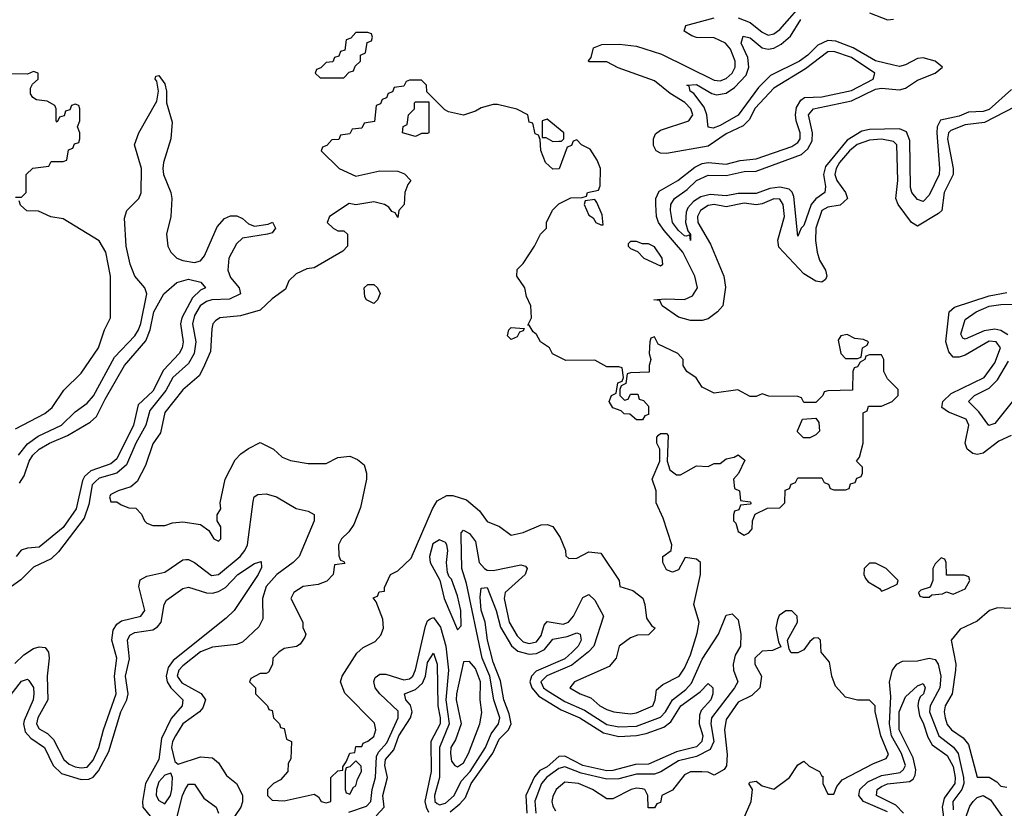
# Model space of a CAD drawing. Header units: inches. Extents: x 2710751 to 2829008, y 857003 to 965602.
# Tile 273 of 320: x 2781604 to 2784901, y 882427 to 885069. Entities that reach past the tile are written whole.
import ezdxf

# ---------------------------------------------------------------- set-up
doc = ezdxf.new("R2010")
doc.units = ezdxf.units.IN
doc.header["$MEASUREMENT"] = 0
doc.layers.add('C7888', color=7, linetype='Continuous')

msp = doc.modelspace()

# ---------------------------------------------------------------- linework, layer by layer
at = {"layer": 'C7888', "color": 2}
for points, elevation in [([(2784010, 885075.5), (2784050, 885059.6), (2784090, 885026.7), (2784110, 885016.9), (2784130, 885021.8), (2784150, 885036.5), (2784240.3, 885139.7)], 6), ([(2784450, 885092.1), (2784510, 885068.9), (2784530, 885070.2)], 2), ([(2784936.6, 884776.6), (2784835.2, 884724.8), (2784770, 884716.2), (2784722.3, 884697.7), (2784714.6, 884690), (2784711.4, 884670), (2784730.3, 884570), (2784730.3, 884550), (2784700.2, 884490), (2784691.8, 884430), (2784680.8, 884419.2), (2784610, 884377), (2784590, 884389.4), (2784545.6, 884450), (2784538.3, 884470), (2784545.1, 884530), (2784541.1, 884650), (2784530, 884661.1), (2784490, 884668.6), (2784450, 884665.3), (2784409, 884651), (2784383.2, 884630), (2784349.6, 884590.4), (2784338.2, 884570), (2784333.6, 884550), (2784340.2, 884530), (2784368.9, 884490), (2784375.8, 884470), (2784352.1, 884447.9), (2784310, 884440.4), (2784290.2, 884429.8), (2784270.3, 884370.3), (2784269.2, 884329.2), (2784274.6, 884290), (2784282.7, 884262.8), (2784302, 884230), (2784306.8, 884210), (2784302, 884198), (2784290.4, 884189.6), (2784270, 884192.7), (2784230, 884218), (2784146.4, 884306.4), (2784142.6, 884330), (2784165.3, 884410), (2784161, 884450), (2784150, 884467.6), (2784130, 884468.4), (2784090, 884451.6), (2784070, 884448.7), (2784030, 884453.8), (2783970, 884442.2), (2783930, 884449.8), (2783910, 884446.6), (2783884.4, 884430), (2783873.6, 884410), (2783875.5, 884390), (2783917.3, 884317.3), (2783962, 884210), (2783967.5, 884172.5), (2783958.8, 884110), (2783941, 884090), (2783910, 884067), (2783890, 884060.7), (2783850, 884061.6), (2783810, 884072.3), (2783755.3, 884110), (2783748, 884128), (2783728, 884130), (2783766, 884134), (2783830, 884131.8), (2783856.8, 884143.2), (2783873.7, 884170), (2783865.1, 884210), (2783824.5, 884290), (2783762.1, 884362.1), (2783743.5, 884390), (2783736.4, 884410), (2783734.2, 884450), (2783734.8, 884470), (2783745.2, 884494.8), (2783807.6, 884530), (2783865.4, 884574.6), (2783890, 884586.9), (2783910, 884590.3), (2783970, 884584.7), (2784016.7, 884596.7), (2784070, 884602.8), (2784190, 884644.2), (2784210, 884658), (2784218.2, 884670), (2784218.2, 884690), (2784203.9, 884730), (2784201.5, 884750), (2784205.3, 884774.7), (2784220.4, 884799.6), (2784231.8, 884808.2), (2784290, 884810.2), (2784390, 884832.2), (2784461.6, 884870), (2784467.3, 884890), (2784390, 884942), (2784330, 884962), (2784310, 884961.6), (2784235.8, 884904.2), (2784130, 884839.8), (2784067.3, 884772.7), (2784047.1, 884732.9), (2784026.4, 884713.6), (2783970, 884686.4), (2783910, 884645.4), (2783770, 884621.1), (2783750, 884621.3), (2783735.1, 884630), (2783727, 884647), (2783726, 884670), (2783733.1, 884686.9), (2783750, 884698.4), (2783844.5, 884730), (2783857.7, 884750), (2783852, 884770), (2783831.1, 884791.1), (2783781.9, 884821.9), (2783730, 884863.9), (2783607.7, 884907.7), (2783570, 884927.3), (2783510, 884928), (2783509, 884931), (2783518, 884942), (2783525.2, 884974.8), (2783553.6, 884986.4), (2783613, 884987), (2783670, 884980.3), (2783753.1, 884953.1), (2783930, 884866.9), (2783950, 884863.6), (2783970, 884871.7), (2783989.7, 884890), (2783999.8, 884910), (2784000.4, 884930), (2783984.8, 884970), (2783967.6, 884990), (2783930, 885008.4), (2783870, 885009.7), (2783855.1, 885015.1), (2783829.2, 885030), (2783835.3, 885050), (2783930, 885075.6)], 6), ([(2784925.1, 884834.9), (2784850, 884767.8), (2784830, 884761.4), (2784781.2, 884758.8), (2784750, 884745.8), (2784687.7, 884732.3), (2784676.5, 884710), (2784675, 884690), (2784684.6, 884570), (2784682.6, 884550), (2784650, 884481.2), (2784630, 884459.5), (2784610, 884467), (2784591.8, 884490), (2784586.7, 884506.7), (2784584.4, 884664.4), (2784573.7, 884693.7), (2784550, 884703.1), (2784450, 884701.2), (2784424.6, 884695.4), (2784375.2, 884664.8), (2784302.5, 884577.5), (2784295.5, 884550), (2784302.6, 884510), (2784300.5, 884490), (2784270, 884468.2), (2784254.3, 884450), (2784230, 884379), (2784221, 884370), (2784210, 884344), (2784196.8, 884476.8), (2784190.9, 884490.9), (2784180.6, 884500.6), (2784150, 884507.9), (2784116.4, 884503.6), (2784070, 884486.6), (2784010, 884486.2), (2783970, 884478.7), (2783916.7, 884483.3), (2783884.9, 884475), (2783860.2, 884459.8), (2783841.6, 884438.4), (2783835.8, 884424.2), (2783834, 884390), (2783841.3, 884361.3), (2783850.4, 884349.6), (2783850.6, 884329.4), (2783848.4, 884348.4), (2783836.8, 884343.2), (2783830, 884345.1), (2783810, 884362.9), (2783789.8, 884390), (2783783, 884430), (2783784.7, 884450), (2783797, 884470), (2783839.8, 884500.2), (2783870, 884530.3), (2783910, 884548.5), (2783970, 884547.4), (2784030, 884560.2), (2784070, 884561.5), (2784222.4, 884617.6), (2784243.7, 884636.3), (2784257.4, 884662.6), (2784259.2, 884690), (2784245.7, 884750), (2784262.7, 884770), (2784390, 884797.2), (2784470, 884836.3), (2784490, 884839.7), (2784550, 884834.2), (2784570, 884839.6), (2784610, 884866.3), (2784669.2, 884890), (2784694, 884910), (2784669.2, 884930), (2784630, 884941.1), (2784610, 884938.9), (2784570, 884917.3), (2784550, 884912.3), (2784530, 884916.8), (2784470, 884931.1), (2784395, 884975), (2784337, 884997), (2784310, 884999.8), (2784276.6, 884983.4), (2784243.1, 884950), (2784215.3, 884930), (2784118.5, 884881.5), (2784078, 884842), (2784010, 884748.6), (2783950, 884714.3), (2783926, 884706), (2783910, 884709.2), (2783905.1, 884750), (2783896.1, 884776.1), (2783862, 884822), (2783849.6, 884830), (2783846.3, 884846.3), (2783838, 884850), (2783870, 884851.6), (2783921.6, 884821.6), (2783937.4, 884817.4), (2783970, 884822.6), (2783997.8, 884842.2), (2784037.2, 884882.8), (2784046, 884910), (2784042, 884942), (2784020.5, 884990), (2784026.6, 885013.4), (2784050, 885008.2), (2784090, 884974.9), (2784110, 884970.3), (2784130, 884973.1), (2784153.5, 884986.5), (2784185.8, 885014.2), (2784219.8, 885070)], 2), ([(2781590, 884474), (2781610, 884474), (2781626, 884490), (2781626, 884550), (2781648, 884572), (2781702, 884578), (2781710, 884594), (2781750, 884594), (2781762, 884598), (2781767.3, 884632.7), (2781782, 884638), (2781787.3, 884652.7), (2781802, 884658), (2781806, 884670), (2781806, 884690), (2781798, 884710), (2781806, 884730), (2781806, 884770), (2781802, 884782), (2781790, 884786), (2781778, 884782), (2781772.7, 884767.3), (2781758, 884762), (2781752.7, 884747.3), (2781738, 884742), (2781730, 884726), (2781726, 884730), (2781726, 884770), (2781722, 884782), (2781696.4, 884796.4), (2781660.4, 884800.4), (2781648, 884808), (2781640.4, 884820.4), (2781640.4, 884839.6), (2781647.3, 884852.7), (2781666, 884870), (2781666, 884890), (2781650, 884895.3), (2781630, 884886), (2781530, 884888)], 10), ([(2781599.8, 883610), (2781630, 883647.8), (2781666.4, 883673.6), (2781744.2, 883710), (2781790, 883755.3), (2781830, 883783.7), (2781851.2, 883808.8), (2781921.3, 883938.7), (2781989.7, 884010), (2782002, 884030), (2782010, 884050.8), (2782029.7, 884150), (2782022.9, 884170), (2781989.8, 884209.8), (2781974, 884250), (2781961.1, 884310), (2781955.5, 884404.5), (2781962.7, 884430), (2782002.7, 884470), (2782011.4, 884488.6), (2782011.6, 884570), (2781989.2, 884650), (2782003.7, 884690), (2782063.7, 884796.3), (2782069.3, 884830), (2782063.1, 884863.1), (2782058, 884870), (2782060.4, 884879.6), (2782070, 884882), (2782090, 884854), (2782096, 884830), (2782096, 884790), (2782114.4, 884725.6), (2782110.7, 884670), (2782086, 884590), (2782083.8, 884570), (2782086, 884550), (2782110.3, 884490.3), (2782114, 884470), (2782110.4, 884410), (2782096.4, 884350), (2782100.4, 884310), (2782110.5, 884290), (2782130, 884270.5), (2782150, 884262.4), (2782190, 884255.3), (2782210, 884260.5), (2782222.6, 884277.4), (2782265, 884375), (2782290, 884402.6), (2782310, 884411.8), (2782331.5, 884411.6), (2782350, 884402.4), (2782370, 884384.9), (2782390, 884377.1), (2782436.5, 884383.5), (2782450.6, 884390.6), (2782461, 884370), (2782450, 884355.3), (2782434, 884350), (2782350, 884336.9), (2782330, 884317.6), (2782304.7, 884270), (2782301.5, 884230), (2782310, 884205.5), (2782339.1, 884170), (2782344, 884150), (2782307.3, 884132.7), (2782247.3, 884130), (2782230, 884124.8), (2782208.2, 884110), (2782190, 884078.4), (2782182.6, 884050), (2782194, 883990), (2782188.2, 883950), (2782170, 883917.4), (2782117.3, 883870), (2782093.1, 883826.9), (2782040.1, 883759.9), (2782026.4, 883710), (2781992.9, 883650), (2781962.1, 883577.9), (2781930.1, 883549.9), (2781870, 883532.3), (2781857.9, 883522.1), (2781847.5, 883510), (2781835.8, 883444.2), (2781820.7, 883399.3), (2781734.1, 883285.9), (2781710, 883263), (2781650, 883235.1), (2781608.1, 883191.9), (2781577.1, 883170)], 6), ([(2781590, 883698), (2781688, 883750), (2781713.2, 883770), (2781752.3, 883827.7), (2781810, 883884.7), (2781868.7, 883970), (2781888, 884030), (2781908, 884070), (2781908.7, 884210), (2781892.7, 884290), (2781870, 884328), (2781750, 884402), (2781708.4, 884408.4), (2781667.3, 884427.3), (2781628.4, 884428.4), (2781607.3, 884447.3), (2781602, 884462)], 10), ([(2781604.1, 883515.9), (2781619.1, 883540.9), (2781635.8, 883590), (2781648.3, 883610), (2781669.7, 883630), (2781704.5, 883650), (2781764.7, 883675.3), (2781839.8, 883720.3), (2781861, 883739), (2781890, 883798), (2781955.1, 883910), (2782026.6, 883993.4), (2782041.4, 884030), (2782053.7, 884090), (2782086.9, 884150), (2782130, 884188.4), (2782170, 884199.5), (2782211.3, 884190), (2782226, 884170), (2782210, 884162.9), (2782182.7, 884137.3), (2782147.4, 884070), (2782142.3, 884050), (2782151.5, 883990), (2782148.5, 883970), (2782138.7, 883950), (2782085.8, 883894.2), (2782050, 883824.7), (2782001.5, 883778.5), (2781985.3, 883710), (2781930, 883598), (2781910, 883580.4), (2781842.7, 883557.3), (2781821.4, 883538.6), (2781814.5, 883525.5), (2781793.4, 883430), (2781750, 883367.1), (2781670, 883301.3), (2781630, 883298.7), (2781608.9, 883291.1), (2781592.4, 883270)], 2), ([(2784923.7, 883676.3), (2784883.4, 883656.6), (2784830, 883616.2), (2784810, 883611.8), (2784795.3, 883615.3), (2784777, 883630), (2784769.7, 883650), (2784782.6, 883710), (2784773, 883730), (2784714.1, 883754.1), (2784691.8, 883770), (2784695.1, 883790), (2784723.1, 883816.9), (2784834.3, 883870), (2784870, 883919.3), (2784888, 883970), (2784874, 883990), (2784850, 883991.8), (2784770, 883945.4), (2784750, 883937.7), (2784730, 883938.7), (2784715.8, 883955.8), (2784705.6, 883990), (2784716.9, 884090), (2784734.2, 884105.8), (2784850, 884143.8), (2784910, 884154.9)], 6), ([(2784913.3, 884013.3), (2784890, 884027.7), (2784870, 884032.4), (2784834, 884026), (2784770, 883998.4), (2784762, 884002), (2784755.5, 884015.5), (2784770, 884064.9), (2784807, 884090), (2784850, 884108.9), (2784890, 884115), (2784944.2, 884115.8)], 2), ([(2785008.9, 883890), (2784870, 883716), (2784849.7, 883709.7), (2784815.5, 883755.5), (2784780.9, 883790), (2784801.2, 883810), (2784850, 883834), (2784877.9, 883862.1), (2784914.7, 883925.3)], 2), ([(2781588.2, 882911.8), (2781618.6, 882941.4), (2781650, 882962), (2781670, 882967.7), (2781690, 882966), (2781700.7, 882950), (2781703, 882930), (2781696.5, 882870), (2781698.9, 882790), (2781665.2, 882730), (2781661.1, 882710), (2781670, 882693.4), (2781697.5, 882677.5), (2781717.5, 882657.5), (2781752.2, 882590), (2781770, 882574.9), (2781790, 882566.2), (2781810, 882561.8), (2781830, 882564.4), (2781850, 882588.5), (2781869.8, 882630), (2781884.5, 882690), (2781927.3, 882810), (2781921.2, 882870), (2781929.7, 882930), (2781912.6, 882990), (2781916.8, 883023.2), (2781930, 883043.8), (2781944.8, 883055.2), (2782009.6, 883070.4), (2782023.7, 883090), (2782003.6, 883170), (2782008.1, 883191.9), (2782030, 883204.9), (2782090, 883218.4), (2782150, 883259.1), (2782160.1, 883259.9), (2782170, 883260.5), (2782190, 883250.4), (2782246.4, 883206.4), (2782270, 883210.4), (2782342, 883270), (2782358.3, 883290), (2782367.1, 883310), (2782385.6, 883454.4), (2782389.6, 883470.4), (2782402, 883478), (2782430, 883480.5), (2782464.7, 883470), (2782530, 883430.8), (2782570, 883422.8), (2782590.8, 883410.8), (2782590.7, 883390), (2782540.4, 883270), (2782520.5, 883250), (2782464.9, 883210), (2782430, 883169.4), (2782417.4, 883130), (2782418, 883062), (2782405.1, 883034.9), (2782350, 882982.9), (2782330, 882975.6), (2782250, 882966.9), (2782210, 882950.8), (2782150, 882903.9), (2782137.6, 882890), (2782131.5, 882870), (2782147, 882847.1), (2782211.4, 882811.4), (2782226, 882790), (2782217.1, 882762.9), (2782206, 882750), (2782150, 882709.6), (2782126, 882670), (2782116.1, 882650), (2782112.7, 882630), (2782123.7, 882583.7), (2782134.8, 882574.8), (2782210, 882599.5), (2782250, 882595.5), (2782270, 882578.8), (2782297.1, 882537.1), (2782330.5, 882510), (2782350.2, 882470.3), (2782350, 882448.7), (2782344.9, 882430), (2782290, 882349.6)], 6), ([(2782706.7, 882413.3), (2782765.7, 882434.3), (2782780.3, 882450), (2782784.4, 882490), (2782795.9, 882530), (2782799.2, 882600.8), (2782805.6, 882614.4), (2782833.5, 882646.5), (2782871.8, 882730), (2782872.1, 882752.1), (2782809.7, 882810), (2782794.3, 882830), (2782790, 882851.3), (2782795.1, 882864.9), (2782810, 882876.4), (2782830, 882876.5), (2782890, 882857.3), (2782910, 882860.3), (2782921.1, 882870), (2782929.8, 882890.2), (2782962.9, 883037.1), (2782970, 883054.8), (2782978.4, 883061.6), (2782990, 883066), (2783013.1, 883033.1), (2783031, 882970), (2783039.8, 882890), (2783031.6, 882790), (2783042.8, 882710), (2783010.1, 882630), (2783010.2, 882530), (2782992.8, 882470), (2782994.3, 882450), (2783002.5, 882442.5), (2783010, 882438.2), (2783030, 882444.1), (2783059.3, 882470), (2783082.1, 882517.9), (2783112.9, 882550), (2783163.5, 882630), (2783183.5, 882676.5), (2783207.4, 882710), (2783211.6, 882730), (2783191.4, 882790), (2783178.5, 882870), (2783152.8, 882930), (2783100.2, 883180.2), (2783085, 883230), (2783082, 883338), (2783082.7, 883350), (2783090, 883358.8), (2783110, 883347.3), (2783130, 883321), (2783143.1, 883250), (2783160.5, 883230), (2783170, 883224.9), (2783190, 883224), (2783282.5, 883242.5), (2783297.6, 883237.6), (2783304, 883230), (2783296.4, 883210), (2783230.3, 883150), (2783226.2, 883130), (2783243.8, 883050), (2783270, 883004.6), (2783290, 882984.1), (2783310, 882978.5), (2783335.1, 882984.9), (2783350, 883006), (2783360, 883040), (2783370, 883052.2), (2783423.7, 883043.7), (2783441.6, 883050), (2783458.7, 883070), (2783490, 883133), (2783510, 883143), (2783530, 883124), (2783559.3, 883070), (2783526.5, 882970), (2783509.4, 882950.6), (2783453.1, 882906.8), (2783369.1, 882870.9), (2783349.3, 882850), (2783357.7, 882830), (2783370, 882821.1), (2783430, 882784.6), (2783495.5, 882755.5), (2783570, 882707.8), (2783610, 882700.2), (2783670, 882702), (2783750, 882732.3), (2783766.8, 882750), (2783789.9, 882790.1), (2783834.7, 882825.3), (2783853.9, 882846.1), (2783890, 882926), (2783944.2, 883010), (2783970, 883074), (2783990, 883078), (2784010, 883058), (2784019.5, 883010), (2784017.4, 882970), (2784000.4, 882939.6), (2783993.4, 882910), (2783994, 882890), (2784008.5, 882850), (2783997.6, 882830), (2783920.2, 882730), (2783918.4, 882710), (2783928.4, 882650), (2783915.8, 882624.2), (2783870, 882599.8), (2783810, 882585.8), (2783750.8, 882549.2), (2783730, 882541.1), (2783670, 882541.4), (2783610, 882526), (2783570, 882524.7), (2783484, 882544), (2783430, 882565.5), (2783410, 882560.3), (2783369.1, 882530.9), (2783352, 882510), (2783328.9, 882451.1), (2783333.1, 882410)], 6), ([(2781556.4, 882783.6), (2781610, 882852.2), (2781630, 882859.3), (2781635.4, 882855.4), (2781650, 882831), (2781651.5, 882810), (2781648.9, 882790), (2781619.5, 882720.5), (2781617.2, 882710), (2781622.7, 882682.7), (2781641.7, 882661.7), (2781687.2, 882630), (2781716.9, 882570), (2781743.8, 882543.8), (2781810, 882523.2), (2781835.7, 882524.3), (2781850, 882531.5), (2781867.9, 882552.1), (2781902.6, 882617.4), (2781942.9, 882750), (2781963.1, 882790), (2781967.7, 882810), (2781958.2, 882870), (2781972.3, 882927.8), (2781965.7, 882990), (2781972.9, 883007.1), (2781990, 883015.6), (2782050, 883024.2), (2782065.3, 883034.7), (2782077.7, 883050), (2782088, 883110), (2782095.8, 883124.2), (2782150, 883163), (2782170, 883168.2), (2782230, 883148.9), (2782250, 883147.4), (2782270, 883152.9), (2782293.5, 883166.5), (2782334.5, 883210), (2782390, 883247.3), (2782413.2, 883253.2), (2782413.7, 883233.7), (2782402.4, 883210), (2782322, 883090), (2782295.8, 883064.2), (2782118.4, 882921.6), (2782101.2, 882898.8), (2782094.2, 882870), (2782098.5, 882850), (2782110.9, 882830.9), (2782150.3, 882790), (2782148.5, 882770), (2782112, 882727.9), (2782079.3, 882660.7), (2782070.2, 882590), (2782026, 882510), (2782015.2, 882450), (2782016.5, 882430), (2782040.7, 882400.7)], 2), ([(2783045.4, 882414.6), (2783078.5, 882441.5), (2783096.9, 882463.1), (2783116, 882510), (2783188.6, 882611.4), (2783210, 882658.7), (2783241.1, 882690), (2783249.8, 882710), (2783243.7, 882743.7), (2783225, 882790), (2783213.7, 882853.7), (2783190, 882916), (2783171.1, 882990), (2783163.1, 883050), (2783149.8, 883090.2), (2783146.2, 883133.8), (2783150, 883164.7), (2783170, 883166), (2783200.2, 883090), (2783214, 883034), (2783251.6, 882971.6), (2783272.7, 882952.7), (2783310, 882943.2), (2783334.3, 882945.7), (2783361.3, 882958.7), (2783390, 882993.4), (2783437.8, 883002.2), (2783470, 883014.4), (2783481, 883010), (2783484.4, 882990), (2783474.6, 882970), (2783454.3, 882950), (2783430, 882928), (2783333.6, 882886.4), (2783317.7, 882870), (2783313, 882850), (2783318.6, 882830), (2783342.6, 882802.6), (2783416.9, 882756.9), (2783479.5, 882730), (2783559.4, 882679.4), (2783610, 882667.8), (2783670, 882671), (2783702.3, 882677.7), (2783760.9, 882699.1), (2783784.1, 882715.9), (2783818, 882770), (2783883.3, 882816.7), (2783910, 882844.7), (2783924.7, 882830), (2783924.9, 882810), (2783918.4, 882790), (2783886.1, 882753.9), (2783881.1, 882738.9), (2783879.6, 882710), (2783891.2, 882670), (2783890, 882658), (2783888.7, 882650), (2783870, 882632.8), (2783803.8, 882616.2), (2783710, 882575.1), (2783666.2, 882573.8), (2783590, 882552.9), (2783570, 882552.8), (2783490, 882569.9), (2783430, 882601.8), (2783410, 882600.3), (2783370, 882566.2), (2783346.3, 882553.7), (2783327.8, 882532.2), (2783299.2, 882470), (2783302.8, 882410)], 2), ([(2784019, 882370), (2784053.2, 882450), (2784058, 882490), (2784046, 882510), (2784050, 882514), (2784070, 882518), (2784090, 882502), (2784130, 882491.3), (2784182, 882530), (2784210, 882572), (2784230, 882584.7), (2784247.5, 882567.5), (2784282, 882550), (2784290, 882534), (2784294, 882534), (2784294, 882510), (2784310, 882474), (2784330, 882474), (2784340.2, 882499.8), (2784358, 882522), (2784462.7, 882577.3), (2784506, 882594), (2784513.1, 882606.9), (2784487.3, 882670), (2784469, 882751), (2784468.7, 882770), (2784450, 882788.7), (2784410, 882788.7), (2784370, 882799), (2784336.5, 882836.5), (2784324, 882870), (2784316.4, 882916.4), (2784288, 882950), (2784286, 882990), (2784278, 882998), (2784263.6, 882996.4), (2784250, 882986), (2784230, 882958), (2784210, 882948), (2784187.3, 882947.3), (2784180.4, 882960.4), (2784175.3, 882990), (2784208.7, 883050), (2784208, 883070), (2784190, 883088), (2784170, 883088), (2784147.3, 883072.7), (2784141.4, 883058.6), (2784136, 883030), (2784144.7, 882984.7), (2784152.7, 882967.3), (2784124.7, 882955.3), (2784090, 882953.2), (2784066, 882930), (2784066, 882910), (2784088, 882870), (2784083, 882830), (2784055.6, 882804.4), (2784010, 882782), (2783970, 882724), (2783964.2, 882690), (2783973.4, 882606.6), (2783971.3, 882568.7), (2783963.6, 882556.4), (2783930, 882538), (2783910, 882548), (2783888.9, 882548.9), (2783850, 882549), (2783830, 882539), (2783790, 882488), (2783754, 882470), (2783750, 882446), (2783738, 882442), (2783730, 882428), (2783708.7, 882428.7), (2783708, 882470), (2783698, 882490), (2783690, 882492), (2783670, 882494), (2783652, 882490), (2783590, 882458), (2783570, 882458), (2783522, 882490), (2783475.3, 882510), (2783430, 882514.5), (2783401, 882490), (2783390, 882466), (2783386, 882450), (2783390, 882434), (2783398, 882418)], 10), ([(2784923.6, 883096.4), (2784878, 883098), (2784852, 883090), (2784810, 883054), (2784753.2, 883026.8), (2784722.8, 882990), (2784739.1, 882910), (2784738, 882890), (2784726.7, 882810), (2784703.1, 882770), (2784699.3, 882750), (2784703.1, 882730), (2784710, 882707.3), (2784724.9, 882690), (2784762.9, 882662.9), (2784780.9, 882640.9), (2784810, 882531.3), (2784850, 882531), (2784875.9, 882515.9), (2784890, 882501), (2784910, 882498)], 10), ([(2782798, 882402), (2782824.7, 882430), (2782819.8, 882470), (2782835.8, 882530), (2782826.5, 882570), (2782828.9, 882590), (2782856.9, 882623.1), (2782873.6, 882670), (2782912.4, 882730), (2782918, 882750), (2782912.7, 882772.7), (2782897.6, 882790), (2782893.2, 882810), (2782930, 882824.6), (2782953.5, 882846.5), (2782962.7, 882870), (2782970, 882914.8), (2782990, 882946.8), (2783002.6, 882910), (2783004.2, 882770), (2783012.6, 882730), (2783011.9, 882710), (2782981.3, 882650), (2782981.6, 882550), (2782961.1, 882450), (2782964.9, 882430), (2782973.5, 882413.5)], 2), ([(2784510, 882414.8), (2784429.8, 882449.8), (2784414, 882470), (2784417.7, 882490), (2784444.4, 882515.6), (2784490, 882536.8), (2784553, 882547.1), (2784563.7, 882556.3), (2784569.8, 882570), (2784557.3, 882610), (2784523.4, 882670), (2784516.5, 882710), (2784520.9, 882800.9), (2784517.2, 882850), (2784526.6, 882890), (2784541.2, 882910), (2784560.8, 882919.2), (2784610, 882920.3), (2784650, 882930.3), (2784670, 882925.5), (2784679.5, 882910), (2784689.2, 882870), (2784685.2, 882830), (2784653, 882770), (2784651.1, 882750), (2784682, 882670), (2784731.3, 882631.3), (2784746.7, 882610), (2784765.1, 882530), (2784765.3, 882510), (2784759.3, 882490), (2784728.6, 882450), (2784730, 882422)], 6), ([(2784563.5, 882410), (2784537.7, 882437.7), (2784473.6, 882470), (2784475.1, 882490), (2784490, 882500.3), (2784510, 882508.9), (2784583.5, 882516.5), (2784595.5, 882524.5), (2784602.7, 882537.3), (2784604.9, 882555.1), (2784596.2, 882596.2), (2784549, 882690), (2784548.9, 882750), (2784570, 882800.7), (2784610, 882837.3), (2784630, 882844.7), (2784636.3, 882830), (2784630.3, 882810), (2784619.9, 882800.1), (2784614, 882786), (2784611.4, 882770), (2784617.3, 882737.3), (2784631.1, 882710), (2784645.1, 882665.1), (2784659.4, 882639.4), (2784710, 882603.1), (2784730, 882566.8), (2784736.8, 882530), (2784735.2, 882510), (2784699.5, 882460.5), (2784693, 882430), (2784706.3, 882330)], 2), ([(2782129.8, 882390.2), (2782148.9, 882470), (2782158.9, 882490), (2782170, 882508), (2782190, 882507.7), (2782220.7, 882460.7), (2782262, 882430), (2782270.3, 882410.3)], 2), ([(2784770, 882390.6), (2784786.1, 882433.8), (2784796.8, 882450), (2784810, 882463.2), (2784830, 882469.2), (2784855.5, 882455.5), (2784896.4, 882396.4)], 6)]:
    msp.add_lwpolyline(points, dxfattribs=dict(at, elevation=elevation))
for points, elevation in [([(2782770, 885026), (2782730, 885026), (2782712.7, 885007.3), (2782698, 885002), (2782692.7, 884967.3), (2782678, 884962), (2782672.7, 884947.3), (2782658, 884942), (2782652.7, 884927.3), (2782630, 884926), (2782612.7, 884907.3), (2782598, 884902), (2782594, 884890), (2782610, 884874), (2782690, 884874), (2782707.3, 884892.7), (2782722, 884898), (2782727.3, 884912.7), (2782746, 884930), (2782746, 884950), (2782762, 884958), (2782767.3, 884992.7), (2782782, 884998), (2782786, 885010), (2782782, 885022)], 10), ([(2782950, 884866), (2782910, 884866), (2782898, 884862), (2782890, 884846), (2782858, 884842), (2782852.7, 884827.3), (2782838, 884822), (2782832.7, 884807.3), (2782818, 884802), (2782812.7, 884787.3), (2782798, 884782), (2782792.7, 884727.3), (2782758, 884722), (2782750, 884706), (2782718, 884702), (2782710, 884686), (2782678, 884682), (2782672.7, 884667.3), (2782650, 884666), (2782632.7, 884647.3), (2782618, 884642), (2782614, 884630), (2782674, 884570), (2782730, 884544.7), (2782810, 884562.8), (2782870, 884562), (2782892.7, 884552.7), (2782914, 884530), (2782903.6, 884516.4), (2782894, 884490), (2782892, 884450), (2782874, 884430), (2782870, 884406), (2782862, 884422), (2782850, 884426), (2782840.4, 884440.4), (2782826, 884450), (2782790, 884459), (2782730, 884449), (2782707.1, 884452.9), (2782642, 884410), (2782634, 884390), (2782654, 884370), (2782670, 884362), (2782690, 884362), (2782702, 884350), (2782702, 884310), (2782686.4, 884293.6), (2782590, 884238), (2782566, 884234), (2782530, 884218), (2782506, 884194), (2782494.4, 884165.6), (2782450, 884133.2), (2782410, 884096), (2782343.8, 884076.2), (2782274, 884070), (2782259.8, 884060.2), (2782251.3, 884050), (2782247.3, 884032.7), (2782242.8, 883957.2), (2782218.3, 883901.7), (2782204.7, 883875.3), (2782150, 883829), (2782090, 883752.7), (2782075.5, 883684.5), (2782050, 883648), (2782025.2, 883574.8), (2781998, 883522), (2781976, 883504), (2781934, 883490), (2781910, 883478), (2781904.7, 883470), (2781910, 883454), (2781930, 883454), (2781943.6, 883443.6), (2781970, 883434), (2781992.7, 883432.7), (2782012.7, 883412.7), (2782022, 883390), (2782030, 883382), (2782050, 883374), (2782090, 883374), (2782116.4, 883383.6), (2782150, 883386), (2782210, 883378), (2782238, 883358), (2782254, 883330), (2782270, 883322), (2782278, 883330), (2782278, 883370), (2782266, 883390), (2782266, 883410), (2782278, 883430), (2782275.3, 883450), (2782292.7, 883530), (2782326, 883594), (2782345.2, 883614.8), (2782370, 883632), (2782410, 883652), (2782454, 883630), (2782483.6, 883603.6), (2782511.6, 883591.6), (2782570, 883582), (2782630, 883582), (2782670, 883602), (2782710, 883606), (2782735.3, 883595.3), (2782757.3, 883577.3), (2782766, 883550), (2782766, 883530), (2782744.9, 883435.1), (2782722.8, 883377.2), (2782706.8, 883353.2), (2782682, 883330), (2782672, 883310), (2782672.7, 883272.7), (2782678, 883258), (2782690, 883254), (2782692.7, 883247.3), (2782658, 883242), (2782654, 883210), (2782632.7, 883187.3), (2782603.6, 883176.4), (2782554, 883170), (2782522, 883150), (2782512, 883130), (2782552, 883050), (2782552.7, 883032.7), (2782562, 883010), (2782559.6, 883000.4), (2782543.6, 882976.4), (2782531.6, 882968.4), (2782490, 882962), (2782472, 882950), (2782452, 882930), (2782451.1, 882908.9), (2782436.9, 882883.1), (2782430, 882878), (2782410, 882878), (2782378, 882862), (2782374, 882850), (2782394, 882830), (2782394, 882810), (2782434, 882770), (2782438, 882758), (2782450, 882754), (2782454, 882730), (2782474, 882710), (2782478, 882698), (2782490, 882694), (2782498, 882658), (2782514, 882650), (2782512.7, 882592.7), (2782503.6, 882576.4), (2782502, 882550), (2782478, 882522), (2782454, 882510), (2782434, 882490), (2782434, 882470), (2782450, 882454), (2782490, 882452), (2782590, 882474), (2782604.7, 882464.7), (2782614, 882450), (2782630, 882444.7), (2782646, 882450), (2782646, 882530), (2782670, 882552), (2782686, 882554), (2782686, 882566), (2782698, 882582), (2782710, 882612), (2782726, 882614), (2782730, 882634), (2782750, 882634), (2782754.6, 882645.4), (2782770, 882651.3), (2782790, 882667.3), (2782797.2, 882690), (2782792.5, 882712.5), (2782692.7, 882812.7), (2782679, 882850), (2782684, 882870), (2782733.6, 882946.4), (2782754.6, 882965.4), (2782794.6, 882985.4), (2782813.2, 883006.8), (2782822, 883030), (2782820.4, 883060.4), (2782798, 883118), (2782788.4, 883131.6), (2782802, 883138), (2782808.4, 883151.6), (2782826, 883154), (2782826, 883166), (2782846, 883210), (2782870, 883222), (2782915.5, 883264.5), (2782986, 883430), (2783002.7, 883457.3), (2783034.4, 883474.4), (2783054.4, 883474.4), (2783100.5, 883460.5), (2783143.8, 883423.8), (2783170, 883387.7), (2783210.8, 883370.8), (2783250, 883342), (2783290, 883351.3), (2783350, 883376), (2783370, 883378), (2783390, 883371.3), (2783414.4, 883334.4), (2783432, 883290), (2783432.7, 883272.7), (2783443.6, 883263.6), (2783470, 883264.7), (2783510, 883286), (2783550, 883282), (2783612, 883190), (2783614, 883170), (2783656.9, 883156.9), (2783691, 883131), (2783698, 883110), (2783703.6, 883063.6), (2783719.6, 883039.6), (2783732, 883030), (2783710, 883008), (2783672.7, 883007.3), (2783650, 882998), (2783612, 882970), (2783602, 882930), (2783578, 882902), (2783462, 882850), (2783446.8, 882830), (2783481, 882810), (2783517.1, 882797.1), (2783547.3, 882770), (2783570, 882757.3), (2783594, 882750), (2783650, 882743.1), (2783670, 882746.7), (2783724, 882770), (2783732.3, 882790), (2783736.4, 882823.6), (2783758, 882842), (2783812.3, 882870), (2783830, 882896), (2783850, 882941), (2783873.2, 883013.2), (2783879, 883050), (2783862, 883110), (2783884, 883210), (2783884, 883250), (2783870, 883261.2), (2783832.7, 883267.3), (2783810, 883226), (2783790, 883218), (2783770, 883226), (2783758, 883250), (2783758, 883270), (2783786, 883290), (2783788, 883310), (2783758.6, 883398.6), (2783735.3, 883450), (2783735.3, 883490), (2783722, 883530), (2783748, 883590), (2783748, 883630), (2783738, 883650), (2783738, 883670), (2783743.1, 883676.9), (2783750, 883682), (2783770, 883682), (2783776, 883676), (2783772, 883590), (2783781, 883561), (2783803.6, 883543.6), (2783816.4, 883543.6), (2783870, 883574), (2783910, 883572), (2783930, 883582), (2783950, 883582), (2783970, 883598), (2783996.4, 883603.6), (2784010, 883611.3), (2784032.7, 883592.7), (2784011.6, 883548.4), (2783994, 883530), (2783998, 883498), (2784014, 883490), (2784018, 883458), (2784050, 883454), (2784054, 883450), (2784050, 883446), (2784018, 883442), (2784012.7, 883427.3), (2783998, 883422), (2783994, 883410), (2783994, 883390), (2784002, 883382), (2784010, 883354), (2784030, 883342), (2784046, 883350), (2784056.4, 883363.6), (2784058, 883390), (2784067.3, 883412.7), (2784108, 883432), (2784150, 883434), (2784166, 883450), (2784167.3, 883492.7), (2784182, 883498), (2784187.3, 883512.7), (2784202, 883518), (2784210, 883534), (2784290, 883534), (2784298, 883518), (2784312.7, 883512.7), (2784318, 883498), (2784330, 883494), (2784370, 883494), (2784382, 883498), (2784386, 883514), (2784402, 883518), (2784407.3, 883532.7), (2784422, 883538), (2784426, 883550), (2784426, 883570), (2784406, 883590), (2784416.4, 883603.6), (2784428.7, 883650), (2784428.4, 883751.6), (2784442, 883758), (2784446, 883774), (2784490, 883774), (2784526, 883790), (2784546, 883810), (2784546, 883830), (2784510, 883866), (2784498, 883890), (2784498, 883930), (2784490, 883946), (2784450, 883946), (2784438, 883942), (2784434, 883930), (2784418, 883922), (2784410, 883906), (2784398, 883902), (2784394, 883890), (2784392.7, 883827.3), (2784310, 883826), (2784298, 883822), (2784294, 883810), (2784270, 883786), (2784230, 883786), (2784222, 883802), (2784210, 883806), (2784112.7, 883807.3), (2784090, 883815.3), (2784070, 883806), (2784050, 883806), (2784008.4, 883828.4), (2783930, 883818), (2783890, 883838), (2783869, 883869), (2783838, 883890), (2783826, 883910), (2783826, 883930), (2783808, 883950), (2783742, 883982), (2783730, 884006), (2783718, 884002), (2783714, 883990), (2783712, 883950), (2783718, 883930), (2783712, 883910), (2783712, 883888), (2783650, 883886), (2783638, 883882), (2783634, 883850), (2783618, 883842), (2783614, 883830), (2783614, 883810), (2783630, 883794), (2783642, 883798), (2783650, 883814), (2783674, 883814), (2783678, 883798), (2783692.7, 883792.7), (2783710, 883774), (2783710, 883746), (2783698, 883742), (2783690, 883728), (2783670, 883728), (2783647.3, 883747.3), (2783628.4, 883748.4), (2783618, 883758), (2783590, 883768), (2783578, 883790), (2783586, 883810), (2783602, 883818), (2783607.3, 883852.7), (2783622, 883858), (2783626, 883870), (2783622, 883902), (2783610, 883906), (2783570, 883906), (2783530, 883928), (2783432.7, 883927.3), (2783388.9, 883948.9), (2783378, 883970), (2783348, 883990), (2783334.6, 884014.6), (2783323.1, 884023.1), (2783310, 884046), (2783306, 884046), (2783318, 884070), (2783315.3, 884110), (2783301.2, 884141.2), (2783295.3, 884170), (2783268.7, 884210), (2783270, 884232), (2783290, 884252), (2783328, 884310), (2783348, 884350), (2783368, 884370), (2783368, 884390), (2783388.9, 884431.1), (2783410, 884452), (2783450, 884472), (2783487.3, 884472.7), (2783502, 884478), (2783506, 884490), (2783542, 884498), (2783548, 884512), (2783549, 884570), (2783538, 884598), (2783514.6, 884634.6), (2783486, 884650), (2783470, 884666), (2783458, 884662), (2783452, 884648), (2783438, 884642), (2783410.7, 884569.3), (2783390, 884568), (2783365.2, 884590), (2783348.9, 884631.1), (2783347.3, 884667.3), (2783342, 884682), (2783330, 884686), (2783322, 884722), (2783310, 884726), (2783306, 884750), (2783269.1, 884769.1), (2783204.7, 884784.7), (2783190, 884785.2), (2783150, 884774), (2783130, 884762), (2783090, 884748.7), (2783040.4, 884760.4), (2783027.3, 884767.3), (2782967.3, 884827.3), (2782966, 884850)], 10), ([(2782930, 884678), (2782886, 884690), (2782888.4, 884711.6), (2782902, 884718), (2782906, 884750), (2782926, 884770), (2782926, 884790), (2782930, 884794), (2782974, 884794), (2782974, 884690), (2782970, 884688), (2782950, 884688)], 10), ([(2783370, 884735.3), (2783354, 884730), (2783354, 884674), (2783366, 884674), (2783390, 884661), (2783410, 884662), (2783418, 884662), (2783426, 884670), (2783426, 884690)], 10), ([(2783530, 884466), (2783498, 884462), (2783494, 884450), (2783510, 884414), (2783524.7, 884404.7), (2783534, 884390), (2783550, 884382), (2783558, 884382), (2783554.6, 884414.6), (2783536.4, 884456.4)], 10), ([(2783670, 884326), (2783650, 884326), (2783642, 884318), (2783642, 884310), (2783650, 884302), (2783672.7, 884292.7), (2783694, 884270), (2783750, 884244.7), (2783758, 884250), (2783755.3, 884270), (2783730, 884308), (2783710, 884318), (2783690, 884318)], 10), ([(2782790, 884118), (2782766, 884130), (2782760.4, 884140.4), (2782758, 884170), (2782770, 884182), (2782790, 884182), (2782802, 884170), (2782811.1, 884151.1), (2782802, 884130)], 10), ([(2783250, 883998), (2783238, 884010), (2783242, 884030), (2783250, 884038), (2783294, 884034), (2783290, 884026), (2783278, 884022), (2783270, 884006)], 10), ([(2784374.6, 884014.6), (2784354, 884010), (2784344.7, 883995.3), (2784354, 883950), (2784370, 883934), (2784410, 883934), (2784422, 883938), (2784426, 883970), (2784442, 883978), (2784446, 883990), (2784430, 883998), (2784400.4, 884000.4)], 10), ([(2784250, 883668), (2784228.4, 883668.4), (2784208.4, 883688.4), (2784208.4, 883691.6), (2784226, 883730), (2784270, 883734), (2784279.6, 883719.6), (2784282, 883690), (2784270, 883678)], 10), ([(2783010, 883326), (2782987.5, 883312.5), (2782976, 883270), (2782978.8, 883250), (2783011, 883191), (2783025.5, 883130), (2783070, 883024.7), (2783082, 883038), (2783081.6, 883090), (2783070, 883139), (2783050, 883194), (2783042, 883202), (2783037, 883217), (2783033, 883250), (2783038, 883290), (2783034.3, 883310), (2783030, 883317)], 10), ([(2784470, 883248), (2784450, 883248), (2784432, 883230), (2784431.3, 883210), (2784436.9, 883196.9), (2784445.4, 883185.4), (2784483.6, 883163.6), (2784490, 883154), (2784510, 883162), (2784542, 883178), (2784546, 883190), (2784506, 883230)], 10), ([(2784690, 883266), (2784670, 883246), (2784662, 883230), (2784662, 883190), (2784652.7, 883167.3), (2784622, 883158), (2784614, 883150), (2784618, 883138), (2784630, 883134), (2784650, 883134), (2784658, 883142), (2784694.6, 883145.4), (2784708, 883152), (2784730, 883144.7), (2784770, 883162), (2784786, 883190), (2784782, 883202), (2784767.3, 883207.3), (2784707.3, 883207.3), (2784706, 883250), (2784702, 883262)], 10), ([(2783110, 882919), (2783090, 882918), (2783066.9, 882810), (2783065.8, 882790), (2783082, 882710), (2783063.8, 882656.2), (2783047.6, 882630), (2783046.3, 882610), (2783050, 882584.7), (2783061, 882570), (2783070, 882566), (2783090, 882579.1), (2783107, 882610), (2783145.2, 882710), (2783151.8, 882748.2), (2783146, 882790), (2783147.6, 882850), (2783130, 882895.1)], 10), ([(2782730, 882586), (2782710, 882566), (2782698, 882562), (2782694, 882550), (2782694, 882490), (2782698, 882478), (2782710, 882474), (2782722, 882498), (2782730, 882502), (2782735.1, 882524.9), (2782748.7, 882550), (2782748, 882568)], 10), ([(2782110, 882544), (2782090, 882537.6), (2782070, 882515.6), (2782062.4, 882490), (2782061.7, 882470), (2782070, 882453.4), (2782090, 882442), (2782109.6, 882470), (2782114.2, 882490), (2782116.2, 882530)], 6)]:
    msp.add_lwpolyline(points, close=True, dxfattribs=dict(at, elevation=elevation))

doc.saveas('drawing.dxf')
